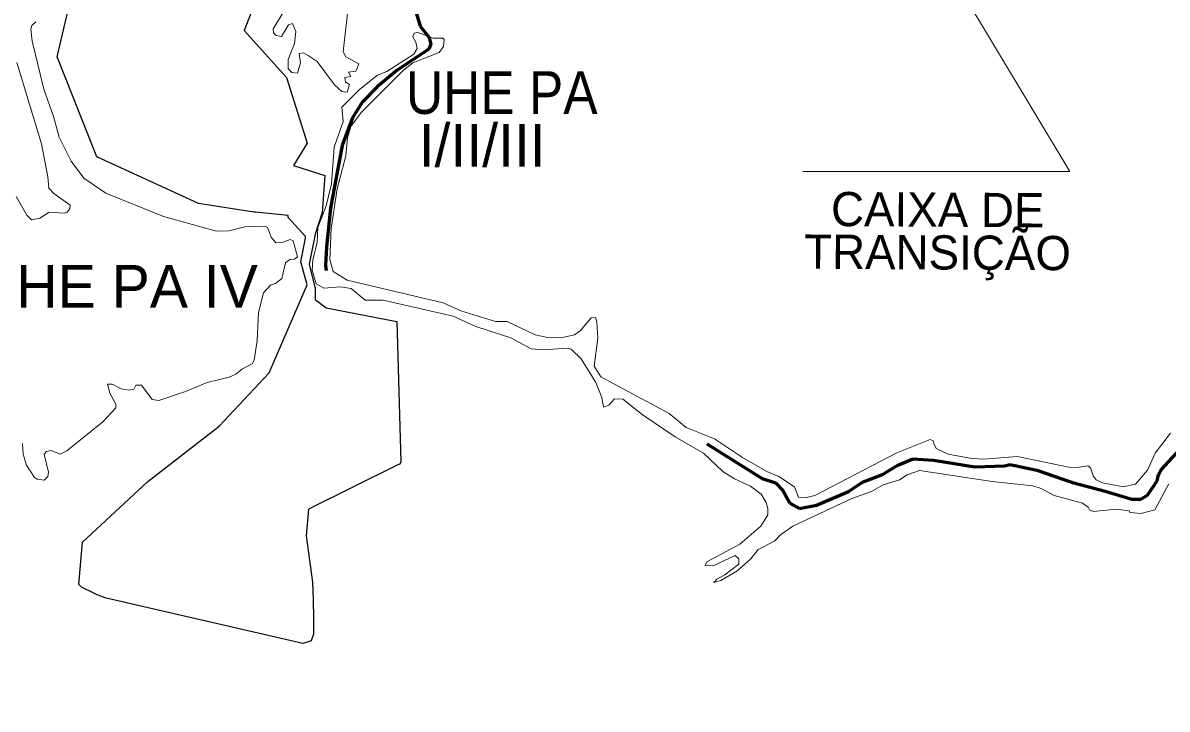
# Model space of a CAD drawing. Extents: x -1643653 to 4543381, y 1624270 to 13878484.
# Drawn here: x 583762 to 597147, y 8953744 to 8961770 of the extents above; entities that cross this region are included whole.
import ezdxf
from ezdxf.enums import TextEntityAlignment as Align

# ---------------------------------------------------------------- set-up
doc = ezdxf.new("R2010")
doc.units = 0
doc.header["$LTSCALE"] = 160
doc.linetypes.add('LONG_DASH_SHORT_DASH', pattern=[9.9, 6, -1.2, 1.5, -1.2])
for name, color, linetype, lineweight in [('21', 7, 'Continuous', 25), ('25', 7, 'Continuous', 13), ('50', 7, 'Continuous', 13), ('60', 7, 'Continuous', 13), ('7', 7, 'LONG_DASH_SHORT_DASH', 60)]:
    doc.layers.add(name, color=color, linetype=linetype, lineweight=lineweight)
doc.layers.add('42', color=7, linetype='Continuous')

msp = doc.modelspace()

# ---------------------------------------------------------------- linework, layer by layer
at = {"layer": '21'}
for points in [[(586765.6, 8962744.6), (586351.3, 8961682.2), (586846.3, 8961129.9), (587088.5, 8960362.9), (586927, 8960100.5)], [(586058.4, 8957052.4), (586644.6, 8957678.4), (587088.5, 8958707.8), (587013.2, 8958975.6), (587068.3, 8959252.8), (587068.3, 8959273), (586866.5, 8959495), (586866.5, 8959515.2), (586483.1, 8959555.5), (586463, 8959555.5), (585817.3, 8959656.5), (584626.8, 8960201.4), (584162.8, 8961372.1), (584384.7, 8962320.7)], [(586927, 8960100.5), (587293.7, 8959984.2), (587261.8, 8959553.8), (587182.2, 8959298.7), (587110, 8958948.6), (587182.2, 8958662.7), (587182.2, 8958533.5), (587309.6, 8958437.9), (588138.3, 8958278.5)], [(588138.3, 8958278.5), (588184.9, 8956636.2), (588170.1, 8956606.6), (588147.9, 8956599.2), (587104, 8956080.8), (587074.4, 8955769.7), (587148.4, 8955229.1)], [(587148.4, 8955229.1), (587155.8, 8955021.8), (587155.8, 8954992.1), (587163.2, 8954829.2), (587163.2, 8954644.1), (587163.2, 8954621.8), (587133.6, 8954540.4), (587037.4, 8954510.8), (584720.1, 8955044), (584653.5, 8955073.6), (584631.3, 8955081), (584601.7, 8955095.8), (584446.2, 8955169.9), (584416.6, 8955199.5), (584461, 8955695.7), (585223.6, 8956406.6), (586058.4, 8957052.4)]]:
    msp.add_lwpolyline(points, dxfattribs=at)
at = {"layer": '25'}
for points in [[(587781.7, 8962215.1), (587781.7, 8962215.1), (587718.2, 8962140.9), (587735, 8962113.3), (587792.4, 8962083.3), (587794.6, 8962050), (587745.5, 8962032.4), (587597.2, 8962100.2), (587563.1, 8962089.5), (587569.5, 8961975.7), (587540.2, 8961707.3), (587517.7, 8961501.6)], [(587781.7, 8962215.1), (587781.7, 8962215.1), (587718.2, 8962140.9), (587735, 8962113.3), (587792.4, 8962083.3), (587794.6, 8962050), (587745.5, 8962032.4), (587597.2, 8962100.2), (587563.1, 8962089.5), (587569.5, 8961975.7), (587540.2, 8961707.3), (587517.7, 8961501.6)], [(587098.4, 8961386.8), (587045, 8961420.4), (586993.8, 8961411.8), (587008.6, 8961303.5), (586976.2, 8961182.7), (586906.7, 8961189.1), (586864.3, 8961233.5), (586864.2, 8961341.7), (586938.6, 8961529.2), (586953.1, 8961669.7), (586916.8, 8961762.6), (586868.3, 8961747.5), (586787.2, 8961611.7), (586725.9, 8961622.5), (586694.3, 8961654.3), (586687.9, 8961700.7), (586815.2, 8961902.8)], [(587098.4, 8961386.8), (587045, 8961420.4), (586993.8, 8961411.8), (587008.6, 8961303.5), (586976.2, 8961182.7), (586906.7, 8961189.1), (586864.3, 8961233.5), (586864.2, 8961341.7), (586938.6, 8961529.2), (586953.1, 8961669.7), (586916.8, 8961762.6), (586868.3, 8961747.5), (586787.2, 8961611.7), (586725.9, 8961622.5), (586694.3, 8961654.3), (586687.9, 8961700.7), (586815.2, 8961902.8)], [(583913.5, 8961781.7), (583866.6, 8961740.8), (583856.2, 8961694.6), (583869, 8961554.4), (584009.2, 8960993.4), (584121.2, 8960674.7), (584187.7, 8960432.6), (584325.6, 8960152.6), (584476.5, 8959954.9), (584733.5, 8959776.4), (585408.8, 8959506.7), (586028.5, 8959334.8), (586169.5, 8959338.8), (586356.5, 8959383.4), (586592.2, 8959394), (586621.9, 8959377), (586666.5, 8959264.6), (586719.8, 8959198.7), (586794.3, 8959202.9), (586887.5, 8959234.6), (586924.3, 8959221.3), (586974.5, 8959033.2), (586938.3, 8959007.4), (586883.3, 8959001), (586832.3, 8958962.8), (586791.8, 8958780.2), (586717.8, 8958720.8), (586660.1, 8958701.3), (586577.3, 8958614.2), (586518, 8958381), (586500.9, 8958053.6), (586466.9, 8957824.2), (586445.4, 8957783.8), (586330.8, 8957724.2), (586254.3, 8957662.7), (586173.8, 8957626.7)], [(583913.5, 8961781.7), (583866.6, 8961740.8), (583856.2, 8961694.6), (583869, 8961554.4), (584009.2, 8960993.4), (584121.2, 8960674.7), (584187.7, 8960432.6), (584325.6, 8960152.6), (584476.5, 8959954.9), (584733.5, 8959776.4), (585408.8, 8959506.7), (586028.5, 8959334.8), (586169.5, 8959338.8), (586356.5, 8959383.4), (586592.2, 8959394), (586621.9, 8959377), (586666.5, 8959264.6), (586719.8, 8959198.7), (586794.3, 8959202.9), (586887.5, 8959234.6), (586924.3, 8959221.3), (586974.5, 8959033.2), (586938.3, 8959007.4), (586883.3, 8959001), (586832.3, 8958962.8), (586791.8, 8958780.2), (586717.8, 8958720.8), (586660.1, 8958701.3), (586577.3, 8958614.2), (586518, 8958381), (586500.9, 8958053.6), (586466.9, 8957824.2), (586445.4, 8957783.8), (586330.8, 8957724.2), (586254.3, 8957662.7), (586173.8, 8957626.7)], [(587368.2, 8959365.5), (587437, 8959830.7), (587541.6, 8960215), (587558.8, 8960425), (587596.7, 8960558.6), (587717.4, 8960723.2), (588213.5, 8961217.2), (588323.7, 8961300.9), (588630.6, 8961421.7), (588681.9, 8961493.8), (588689.2, 8961575.7), (588675.2, 8961590.7), (588561, 8961592.8), (588381.1, 8961656.2), (588338.6, 8961648.6), (588325.4, 8961606.6), (588359, 8961544.8), (588373.9, 8961471.3), (588335.7, 8961403.9), (588018, 8961201.6), (587911.6, 8961156.7), (587701, 8960992.4), (587493.3, 8960783.2), (587506.9, 8960616.2), (587403.7, 8960314.5), (587373.8, 8959887.7), (587311.1, 8959628.3), (587213.9, 8959375.4), (587204.9, 8959204), (587155.6, 8958993.5), (587145.5, 8958878.4), (587193.6, 8958719.2), (587281.8, 8958666.6), (587474.7, 8958681.2), (587603.9, 8958663), (587767.8, 8958525.1), (587976.7, 8958527.1), (588793.4, 8958337.9), (589059.2, 8958220.1), (589471.1, 8958087), (589708, 8957957.9), (589856.5, 8957947.6), (590127.1, 8957964.8), (590176.9, 8957951.8), (590291.3, 8957841.5), (590464.7, 8957564.3), (590533, 8957388.3), (590544.4, 8957313.3), (590557.7, 8957273.4), (590617.6, 8957300), (590684.2, 8957372.3), (590781.5, 8957369.6), (591005.6, 8957189.1), (591390.8, 8956926.9), (591724.8, 8956737.2), (591949.4, 8956523.8), (592086.2, 8956435.1), (592274.8, 8956349.3), (592397.3, 8956258.1), (592456.5, 8956160.4), (592477.4, 8956090.3), (592474.5, 8956017), (592393.6, 8955882.5), (592147.6, 8955671.4), (591762.8, 8955464.9)], [(587517.7, 8961501.6), (587510, 8961431.2), (587539.9, 8961371.6), (587692.7, 8961292.6), (587670.8, 8961239.2)], [(587517.7, 8961501.6), (587510, 8961431.2), (587539.9, 8961371.6), (587692.7, 8961292.6), (587670.8, 8961239.2)], [(587670.8, 8961239.2), (587656.4, 8961204.1), (587570.6, 8961194.6), (587599.2, 8961141.8), (587527.1, 8961129.4), (587535.4, 8961074.6), (587582.5, 8961050.1), (587556.1, 8960961.2), (587491.1, 8960968.1), (587408.1, 8961044.4), (587205.3, 8961319.5), (587098.4, 8961386.8)], [(587670.8, 8961239.2), (587656.4, 8961204.1), (587570.6, 8961194.6), (587599.2, 8961141.8), (587527.1, 8961129.4), (587535.4, 8961074.6), (587582.5, 8961050.1), (587556.1, 8960961.2), (587491.1, 8960968.1), (587408.1, 8961044.4), (587205.3, 8961319.5), (587098.4, 8961386.8)], [(583684, 8959740.2), (583809.5, 8959521.5), (583862.6, 8959466.3), (583962.4, 8959487.6), (584070.6, 8959557.6), (584244.7, 8959542.8), (584281, 8959557.7), (584312.8, 8959595.8), (584315, 8959638.2), (584126, 8959774.3), (584064.3, 8959836.4), (584055.9, 8959969.5), (583979.3, 8960356.6), (583690.5, 8961308.2)], [(583684, 8959740.2), (583809.5, 8959521.5), (583862.6, 8959466.3), (583962.4, 8959487.6), (584070.6, 8959557.6), (584244.7, 8959542.8), (584281, 8959557.7), (584312.8, 8959595.8), (584315, 8959638.2), (584126, 8959774.3), (584064.3, 8959836.4), (584055.9, 8959969.5), (583979.3, 8960356.6), (583690.5, 8961308.2)], [(594862.5, 8956673.6), (594585.9, 8956725.5), (594444.6, 8956791.6), (594420.1, 8956840.6), (594411.5, 8956881.7), (594373.8, 8956897.2), (593986.5, 8956741.5), (593024.9, 8956242.6), (592929.9, 8956217.7), (592835, 8956222.8), (592789.7, 8956341.7), (592606.3, 8956465.9), (592465.6, 8956523.5), (592181.6, 8956687.1), (591853.4, 8956904.4), (591520.9, 8957037.4), (591321.1, 8957200.7), (590522.6, 8957630), (590445.4, 8957756.5), (590486.6, 8958082.5), (590475.5, 8958269.4), (590460, 8958322.7), (590411.3, 8958320.8), (590281.4, 8958169.9), (590213.4, 8958120.7), (590089.5, 8958093.2), (589901.7, 8958091.4), (589756.1, 8958120.1), (589428.5, 8958275.3), (589288.6, 8958277.6), (588883.2, 8958402.7), (588677.6, 8958496.7), (587555.9, 8958762.2), (587392.7, 8958862), (587351, 8959003.1), (587368.2, 8959365.5)], [(586173.8, 8957626.7), (585918.1, 8957564.8), (585664, 8957458.9), (585351.4, 8957354.8), (585272.9, 8957365.6), (585149.7, 8957533.1), (585084, 8957533), (585058.5, 8957484.5), (584997.2, 8957473.7), (584911.7, 8957490.8), (584806, 8957543.7), (584753, 8957543.8), (584778.1, 8957437.9), (584848.5, 8957309.3), (584847.7, 8957267), (584696, 8957104.7), (584274.9, 8956764.4), (584197.5, 8956726), (584094.1, 8956768.4), (584038.7, 8956757.6), (584011.4, 8956727.3), (584062.2, 8956515.4), (584055.8, 8956462.4), (584011.2, 8956420.2), (583928.7, 8956432.8), (583896.6, 8956454.1), (583805.3, 8956596.4), (583767, 8956723.9), (583756.3, 8956851.3)], [(586173.8, 8957626.7), (585918.1, 8957564.8), (585664, 8957458.9), (585351.4, 8957354.8), (585272.9, 8957365.6), (585149.7, 8957533.1), (585084, 8957533), (585058.5, 8957484.5), (584997.2, 8957473.7), (584911.7, 8957490.8), (584806, 8957543.7), (584753, 8957543.8), (584778.1, 8957437.9), (584848.5, 8957309.3), (584847.7, 8957267), (584696, 8957104.7), (584274.9, 8956764.4), (584197.5, 8956726), (584094.1, 8956768.4), (584038.7, 8956757.6), (584011.4, 8956727.3), (584062.2, 8956515.4), (584055.8, 8956462.4), (584011.2, 8956420.2), (583928.7, 8956432.8), (583896.6, 8956454.1), (583805.3, 8956596.4), (583767, 8956723.9), (583756.3, 8956851.3)], [(597186.1, 8956972.4), (597004.9, 8956736.8), (596919, 8956537.3), (596774.8, 8956375.5), (596632.8, 8956343.6), (596391.2, 8956391.8), (596318.4, 8956424.7), (596280.9, 8956471.9), (596249.4, 8956564), (596220.4, 8956588.7), (596094.6, 8956570.7), (595996.6, 8956575.1), (595390.8, 8956696.7), (595007.1, 8956666.9), (594862.5, 8956673.6)], [(591762.8, 8955464.9), (591742.8, 8955422.7), (591836, 8955420.5), (592092.2, 8955540.4), (592137.1, 8955502.8), (592137.1, 8955438.7), (591972.1, 8955314.2), (591880.4, 8955265.1), (591844.9, 8955225.2), (591926.5, 8955246.3), (592111.5, 8955357.7), (592276, 8955503.1), (592363.4, 8955610), (592552.2, 8955708.7), (592624, 8955780.3), (592767.9, 8955885), (593458.4, 8956208.9), (593688.8, 8956290), (593826.7, 8956367.4), (594014.5, 8956427.2), (594104.1, 8956482.6), (594251.8, 8956534.1), (595099, 8956405.8), (595575.6, 8956353.7), (595673.6, 8956322.5), (595827.2, 8956241.5), (596157.4, 8956151.4), (596224.2, 8956103.8), (596238.8, 8956075.3), (596285.2, 8956053), (596551.6, 8956080.4), (596701.6, 8956061.6), (596708.8, 8956044.6), (596839, 8956031.7), (597003.9, 8956073.5)], [(597003.9, 8956073.5), (597167.4, 8956377.6)]]:
    msp.add_lwpolyline(points, dxfattribs=at)
at = {"layer": '50'}
msp.add_lwpolyline([(592100.1, 8966535.4), (596008.5, 8960032.9), (592886.1, 8960032.9)], dxfattribs=at)
at = {"layer": '60', "lineweight": 25}
msp.add_spline([(814781, 9009175.5), (814787.2, 9009173.4), (814796.9, 9009173.4), (814799.4, 9009172.4), (814805.1, 9009174.5), (814805.6, 9009176.5), (814811.7, 9009179.5), (814811.7, 9009179.5), (814801.5, 9009181), (814790.7, 9009181.5), (814784.1, 9009183.1), (814777.4, 9009185.1), (814778.4, 9009175.5)], degree=3, dxfattribs=at)
at = {"layer": '7'}
for points in [[(587540.9, 8964040.5), (587545.5, 8964019), (587739.9, 8963466), (587828.5, 8963155), (587886.8, 8963016.8), (588023, 8962809.1), (588321.3, 8962515.1), (588353.7, 8962454.8), (588379.7, 8962350), (588349.5, 8962039.7), (588356.1, 8961913.4), (588409.9, 8961732.7), (588515.9, 8961598.5), (588533, 8961520.2), (588511.4, 8961464.3), (588140, 8961216), (587908.2, 8961023.1), (587733.4, 8960846.2), (587616.5, 8960660), (587498.3, 8960337.4), (587362.2, 8959603), (587314, 8959147.2), (587303.2, 8958935.8), (587310.7, 8958873)], [(591763.5, 8956844.7), (592411.2, 8956442.8), (592564.9, 8956388.5), (592651.2, 8956302.3), (592733.4, 8956151.1), (592848.3, 8956090.3), (593046.8, 8956129.1), (593418.6, 8956289.1), (593583.1, 8956399.4), (593816.8, 8956488.1), (593998.4, 8956596.2), (594173.5, 8956669.6), (594413, 8956654.5), (594897.5, 8956576.7), (595243.6, 8956587.5), (595312.5, 8956604.7), (595624.1, 8956539.8), (596038.9, 8956395.1), (596423.7, 8956293.5), (596735, 8956198.4), (596838.5, 8956200.5), (596916.4, 8956245.8), (597028.8, 8956414.3), (597044.2, 8956483.7), (597078.6, 8956544), (597342.3, 8956831.6)]]:
    msp.add_lwpolyline(points, dxfattribs=at)

# ---------------------------------------------------------------- texts
at = {"layer": '42', "width": 0.9}
msp.add_text('UHE PA', height=500, dxfattribs=at).set_placement((589364.5, 8960705), align=Align.CENTER)
at = {"layer": '42'}
for s, p in [('I/II/III', (589134.4, 8960086.2)), ('UHE PA IV', (584857.3, 8958438.7))]:
    msp.add_text(s, height=500, dxfattribs=at).set_placement(p, align=Align.CENTER)
at = {"layer": '50'}
for s, p in [('CAIXA DE', (594462.8, 8959385.7)), ('TRANSIÇÃO', (594459.8, 8958885.8))]:
    msp.add_text(s, height=400, rotation=359.655, dxfattribs=at).set_placement(p, align=Align.CENTER)

doc.saveas('drawing.dxf')
